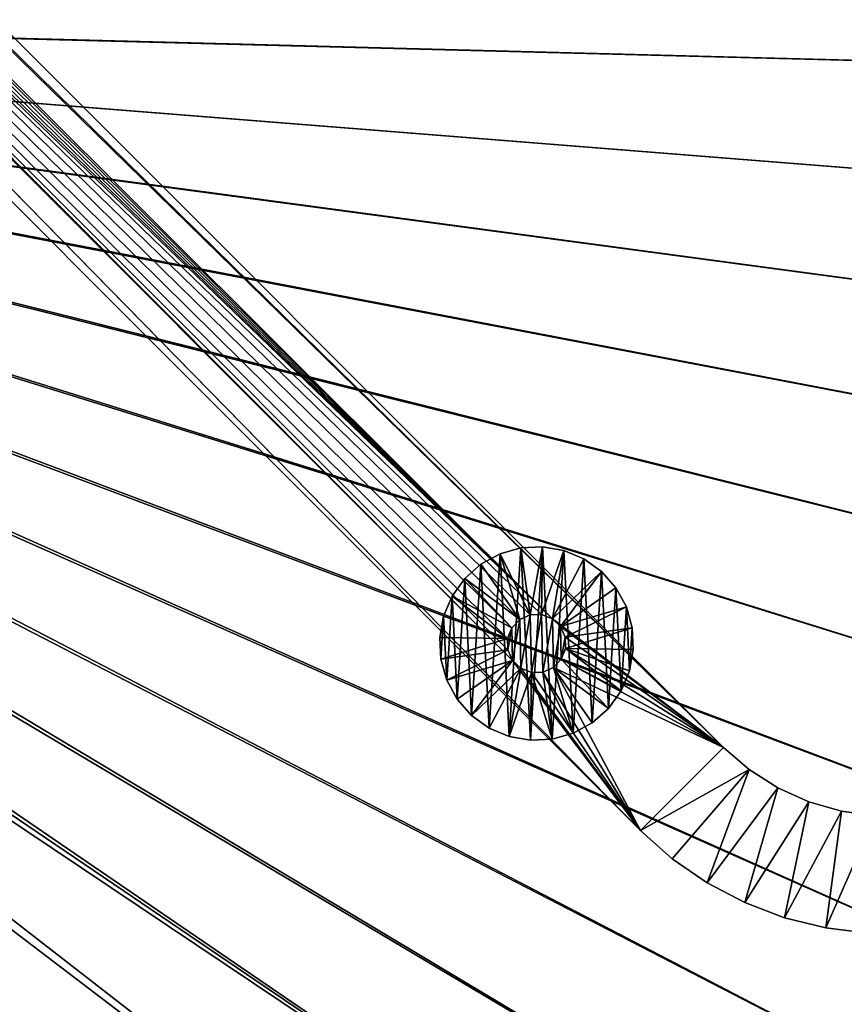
# Model space of a CAD drawing. Header units: metres. Extents: x -1 to 1402, y -1402 to 1.
# Tile 283 of 436: x 963 to 1104, y -846 to -679. Entities that reach past the tile are written whole.
import ezdxf

# ---------------------------------------------------------------- set-up
doc = ezdxf.new("R2010")
doc.units = ezdxf.units.M

msp = doc.modelspace()

# ---------------------------------------------------------------- linework, layer by layer
at = {"layer": 'None0'}
for points in [[(759.270203, -676.616821, -500.477753), (1206.427368, -688.345215, -500.477753), (1213.287231, -664.913025, -500.477753)], [(1213.295166, -664.90918, -503.477753), (1206.445801, -688.333069, -503.477753), (762.366577, -676.864197, -503.477753)], [(759.492126, -679.424744, -500.477753), (1095.871094, -904.858887, -500.477753), (759.270203, -676.616821, -500.477753)], [(1095.871094, -904.858887, -500.477753), (1109.911743, -884.878418, -500.477753), (759.270203, -676.616821, -500.477753)], [(759.270203, -676.616821, -500.477753), (1109.911743, -884.878418, -500.477753), (1123.362549, -864.492126, -500.477753)], [(1123.362549, -864.492126, -500.477753), (1136.196411, -843.712891, -500.477753), (759.270203, -676.616821, -500.477753)], [(1136.196411, -843.712891, -500.477753), (1148.385742, -822.553528, -500.477753), (759.270203, -676.616821, -500.477753)], [(759.270203, -676.616821, -500.477753), (1148.385742, -822.553528, -500.477753), (1159.903198, -801.026794, -500.477753)], [(1159.903198, -801.026794, -500.477753), (1170.721191, -779.145508, -500.477753), (759.270203, -676.616821, -500.477753)], [(1170.721191, -779.145508, -500.477753), (1180.812378, -756.922546, -500.477753), (759.270203, -676.616821, -500.477753)], [(759.270203, -676.616821, -500.477753), (1180.812378, -756.922546, -500.477753), (1190.149292, -734.370667, -500.477753)], [(1190.149292, -734.370667, -500.477753), (1198.700928, -711.504822, -500.477753), (759.270203, -676.616821, -500.477753)], [(1198.700928, -711.504822, -500.477753), (1206.427368, -688.345215, -500.477753), (759.270203, -676.616821, -500.477753)], [(1206.445801, -688.333069, -503.477753), (1198.725464, -711.488647, -503.477753), (762.366577, -676.864197, -503.477753)], [(762.366577, -676.864197, -503.477753), (1198.725464, -711.488647, -503.477753), (1190.171021, -734.35675, -503.477753)], [(1190.171021, -734.35675, -503.477753), (1180.820068, -756.91803, -503.477753), (762.366577, -676.864197, -503.477753)], [(1180.820068, -756.91803, -503.477753), (1170.709595, -779.153259, -503.477753), (762.366577, -676.864197, -503.477753)], [(762.366577, -676.864197, -503.477753), (1170.709595, -779.153259, -503.477753), (1159.877075, -801.043335, -503.477753)], [(1159.877075, -801.043335, -503.477753), (1148.355835, -822.571533, -503.477753), (762.366577, -676.864197, -503.477753)], [(1148.355835, -822.571533, -503.477753), (1136.170776, -843.727356, -503.477753), (762.366577, -676.864197, -503.477753)], [(762.366577, -676.864197, -503.477753), (1136.170776, -843.727356, -503.477753), (1123.345825, -864.500916, -503.477753)], [(1123.345825, -864.500916, -503.477753), (1109.904663, -884.882324, -503.477753), (762.366577, -676.864197, -503.477753)], [(1109.904663, -884.882324, -503.477753), (1095.871094, -904.861877, -503.477753), (762.366577, -676.864197, -503.477753)], [(762.366577, -676.864197, -503.477753), (1095.871094, -904.861877, -503.477753), (1081.265381, -924.427429, -503.477753)], [(1081.265381, -924.427429, -503.477753), (1066.102417, -943.563416, -503.477753), (762.366577, -676.864197, -503.477753)], [(1066.102417, -943.563416, -503.477753), (1050.397217, -962.255066, -503.477753), (762.366577, -676.864197, -503.477753)], [(762.366577, -676.864197, -503.477753), (1050.397217, -962.255066, -503.477753), (1034.180908, -980.506409, -503.477753)], [(1034.180908, -980.506409, -503.477753), (1017.492004, -998.330933, -503.477753), (762.366577, -676.864197, -503.477753)], [(1017.492004, -998.330933, -503.477753), (1008.949829, -1007.052979, -503.477753), (762.366577, -676.864197, -503.477753)], [(762.366577, -676.864197, -503.477753), (1008.949829, -1007.052979, -503.477753), (1000.238953, -1015.604431, -503.477753)], [(762.366577, -676.864197, -503.477753), (1000.238953, -1015.604431, -503.477753), (762.486328, -679.611877, -503.477753)], [(759.492126, -679.424744, -500.477753), (963.419434, -1047.647827, -500.477753), (972.921936, -1039.983521, -500.477753)], [(972.921936, -1039.983521, -500.477753), (982.233215, -1032.087769, -500.477753), (759.492126, -679.424744, -500.477753)], [(982.233215, -1032.087769, -500.477753), (991.340271, -1023.958374, -500.477753), (759.492126, -679.424744, -500.477753)], [(759.492126, -679.424744, -500.477753), (991.340271, -1023.958374, -500.477753), (1000.232666, -1015.595398, -500.477753)], [(1000.232666, -1015.595398, -500.477753), (1017.481689, -998.315186, -500.477753), (759.492126, -679.424744, -500.477753)], [(1017.481689, -998.315186, -500.477753), (1034.191895, -980.514099, -500.477753), (759.492126, -679.424744, -500.477753)], [(759.492126, -679.424744, -500.477753), (1034.191895, -980.514099, -500.477753), (1050.404663, -962.258301, -500.477753)], [(1050.404663, -962.258301, -500.477753), (1066.101807, -943.558655, -500.477753), (759.492126, -679.424744, -500.477753)], [(1066.101807, -943.558655, -500.477753), (1081.262573, -924.422302, -500.477753), (759.492126, -679.424744, -500.477753)], [(759.492126, -679.424744, -500.477753), (1081.262573, -924.422302, -500.477753), (1095.871094, -904.858887, -500.477753)], [(1000.238953, -1015.604431, -503.477753), (991.333008, -1023.953186, -503.477753), (762.486328, -679.611877, -503.477753)], [(762.486328, -679.611877, -503.477753), (991.333008, -1023.953186, -503.477753), (982.226318, -1032.083618, -503.477753)], [(982.226318, -1032.083618, -503.477753), (972.921387, -1039.986206, -503.477753), (762.486328, -679.611877, -503.477753)], [(972.921387, -1039.986206, -503.477753), (963.422607, -1047.654419, -503.477753), (762.486328, -679.611877, -503.477753)], [(762.486328, -679.611877, -503.477753), (963.422607, -1047.654419, -503.477753), (953.735901, -1055.083862, -503.477753)]]:
    msp.add_3dface(points, dxfattribs=at)
at = {"layer": 'None01'}
for points in [[(496.317963, -215.735947, -521.977783), (712.545654, -439.14267, -521.977783), (1083.216797, -802.634766, -521.977783)], [(1083.216797, -802.634766, -521.977783), (1083.216797, -802.634766, -541.977783), (496.317963, -215.735947, -521.977783)], [(1083.216797, -802.634766, -541.977783), (496.317963, -215.735947, -541.977783), (496.317963, -215.735947, -521.977783)], [(1083.216797, -802.634766, -541.977783), (712.545654, -439.14267, -541.977783), (496.317963, -215.735947, -541.977783)], [(1069.074707, -816.776855, -521.977783), (704.354675, -444.878021, -521.977783), (482.175842, -229.878082, -521.977783)], [(1069.074707, -816.776855, -521.977783), (482.175842, -229.878082, -521.977783), (1069.074707, -816.776855, -541.977783)], [(482.175842, -229.878082, -521.977783), (482.175842, -229.878082, -541.977783), (1069.074707, -816.776855, -541.977783)], [(482.175842, -229.878082, -541.977783), (704.354675, -444.878021, -541.977783), (1069.074707, -816.776855, -541.977783)], [(712.545654, -439.14267, -521.977783), (713.331299, -440.928223, -521.977783), (1083.216797, -802.634766, -521.977783)], [(713.331299, -440.928223, -541.977783), (712.545654, -439.14267, -541.977783), (1083.216797, -802.634766, -541.977783)], [(1083.216797, -802.634766, -521.977783), (713.331299, -440.928223, -521.977783), (1054.087769, -780.736389, -521.977783)], [(713.331299, -440.928223, -521.977783), (713.37384, -442.87854, -521.977783), (1054.087769, -780.736389, -521.977783)], [(713.37384, -442.87854, -541.977783), (713.331299, -440.928223, -541.977783), (1054.087769, -780.736389, -541.977783)], [(1054.087769, -780.736389, -541.977783), (713.331299, -440.928223, -541.977783), (1083.216797, -802.634766, -541.977783)], [(1054.087769, -780.736389, -521.977783), (713.37384, -442.87854, -521.977783), (712.666809, -444.696655, -521.977783)], [(712.666809, -444.696655, -541.977783), (713.37384, -442.87854, -541.977783), (1054.087769, -780.736389, -541.977783)], [(705.763855, -446.22699, -521.977783), (704.354675, -444.878021, -521.977783), (1069.074707, -816.776855, -521.977783)], [(704.354675, -444.878021, -541.977783), (705.763855, -446.22699, -541.977783), (1069.074707, -816.776855, -541.977783)], [(712.666809, -444.696655, -521.977783), (711.317871, -446.105804, -521.977783), (1054.087769, -780.736389, -521.977783)], [(711.317871, -446.105804, -541.977783), (712.666809, -444.696655, -541.977783), (1054.087769, -780.736389, -541.977783)], [(707.58197, -446.934021, -521.977783), (705.763855, -446.22699, -521.977783), (1047.30603, -787.820679, -521.977783)], [(1047.30603, -787.820679, -521.977783), (705.763855, -446.22699, -521.977783), (1069.074707, -816.776855, -521.977783)], [(1069.074707, -816.776855, -541.977783), (705.763855, -446.22699, -541.977783), (1047.30603, -787.820679, -541.977783)], [(705.763855, -446.22699, -541.977783), (707.58197, -446.934021, -541.977783), (1047.30603, -787.820679, -541.977783)], [(1054.087769, -780.736389, -521.977783), (709.532288, -446.891479, -521.977783), (707.58197, -446.934021, -521.977783)], [(709.532288, -446.891479, -541.977783), (1054.087769, -780.736389, -541.977783), (707.58197, -446.934021, -541.977783)], [(1046.520386, -786.035156, -521.977783), (707.58197, -446.934021, -521.977783), (1047.30603, -787.820679, -521.977783)], [(1047.184814, -782.266724, -521.977783), (1048.533813, -780.857544, -521.977783), (707.58197, -446.934021, -521.977783)], [(1048.533813, -780.857544, -521.977783), (1050.319336, -780.071899, -521.977783), (707.58197, -446.934021, -521.977783)], [(707.58197, -446.934021, -521.977783), (1050.319336, -780.071899, -521.977783), (1052.269653, -780.029358, -521.977783)], [(1052.269653, -780.029358, -521.977783), (1054.087769, -780.736389, -521.977783), (707.58197, -446.934021, -521.977783)], [(1046.520386, -786.035156, -521.977783), (1046.477783, -784.084839, -521.977783), (707.58197, -446.934021, -521.977783)], [(1046.477783, -784.084839, -521.977783), (1047.184814, -782.266724, -521.977783), (707.58197, -446.934021, -521.977783)], [(1047.30603, -787.820679, -541.977783), (707.58197, -446.934021, -541.977783), (1046.520386, -786.035156, -541.977783)], [(707.58197, -446.934021, -541.977783), (1046.477783, -784.084839, -541.977783), (1046.520386, -786.035156, -541.977783)], [(1054.087769, -780.736389, -541.977783), (1052.269653, -780.029358, -541.977783), (707.58197, -446.934021, -541.977783)], [(707.58197, -446.934021, -541.977783), (1052.269653, -780.029358, -541.977783), (1050.319336, -780.071899, -541.977783)], [(1050.319336, -780.071899, -541.977783), (1048.533813, -780.857544, -541.977783), (707.58197, -446.934021, -541.977783)], [(1048.533813, -780.857544, -541.977783), (1047.184814, -782.266724, -541.977783), (707.58197, -446.934021, -541.977783)], [(707.58197, -446.934021, -541.977783), (1047.184814, -782.266724, -541.977783), (1046.477783, -784.084839, -541.977783)], [(711.317871, -446.105804, -521.977783), (709.532288, -446.891479, -521.977783), (1054.087769, -780.736389, -521.977783)], [(709.532288, -446.891479, -541.977783), (711.317871, -446.105804, -541.977783), (1054.087769, -780.736389, -541.977783)], [(1048.739014, -768.66925, -630.000183), (1045.182373, -769.669983, -630.000183), (1048.739014, -768.66925, -595.000183)], [(1045.182373, -769.669983, -630.000183), (1045.182373, -769.669983, -595.000183), (1048.739014, -768.66925, -595.000183)], [(1048.739014, -768.66925, -630.000183), (1046.734985, -800.779358, -630.000183), (1045.182373, -769.669983, -630.000183)], [(1050.319336, -780.071899, -595), (1048.739014, -768.66925, -595.000183), (1045.182373, -769.669983, -595.000183)], [(1050.373657, -801.420959, -630.000183), (1046.734985, -800.779358, -630.000183), (1048.739014, -768.66925, -630.000183)], [(1052.429321, -768.485046, -630.000183), (1048.739014, -768.66925, -630.000183), (1052.429321, -768.485046, -595.000183)], [(1048.739014, -768.66925, -630.000183), (1048.739014, -768.66925, -595.000183), (1052.429321, -768.485046, -595.000183)], [(1052.429321, -768.485046, -630.000183), (1050.373657, -801.420959, -630.000183), (1048.739014, -768.66925, -630.000183)], [(1052.429321, -768.485046, -595.000183), (1048.739014, -768.66925, -595.000183), (1050.319336, -780.071899, -595)], [(1052.269653, -780.029358, -595), (1052.429321, -768.485046, -595.000183), (1050.319336, -780.071899, -595)], [(1054.063843, -801.236816, -630.000183), (1050.373657, -801.420959, -630.000183), (1052.429321, -768.485046, -630.000183)], [(1056.067993, -769.126648, -595.000183), (1052.429321, -768.485046, -595.000183), (1052.269653, -780.029358, -595)], [(1056.067993, -769.126648, -630.000183), (1052.429321, -768.485046, -630.000183), (1056.067993, -769.126648, -595.000183)], [(1052.429321, -768.485046, -630.000183), (1052.429321, -768.485046, -595.000183), (1056.067993, -769.126648, -595.000183)], [(1056.067993, -769.126648, -630.000183), (1054.063843, -801.236816, -630.000183), (1052.429321, -768.485046, -630.000183)], [(1045.182373, -769.669983, -630.000183), (1041.9375, -771.437012, -630.000183), (1045.182373, -769.669983, -595.000183)], [(1041.9375, -771.437012, -630.000183), (1041.9375, -771.437012, -595.000183), (1045.182373, -769.669983, -595.000183)], [(1045.182373, -769.669983, -630.000183), (1043.3302, -799.344177, -630.000183), (1041.9375, -771.437012, -630.000183)], [(1045.182373, -769.669983, -595.000183), (1041.9375, -771.437012, -595.000183), (1048.533813, -780.857544, -595)], [(1046.734985, -800.779358, -630.000183), (1043.3302, -799.344177, -630.000183), (1045.182373, -769.669983, -630.000183)], [(1050.319336, -780.071899, -595), (1045.182373, -769.669983, -595.000183), (1048.533813, -780.857544, -595)], [(1054.087769, -780.736389, -595), (1056.067993, -769.126648, -595.000183), (1052.269653, -780.029358, -595)], [(1057.620605, -800.236084, -630.000183), (1054.063843, -801.236816, -630.000183), (1056.067993, -769.126648, -630.000183)], [(1054.087769, -780.736389, -595), (1059.472656, -770.56189, -595.000183), (1056.067993, -769.126648, -595.000183)], [(1062.472656, -772.718689, -595.000183), (1059.472656, -770.56189, -595.000183), (1054.087769, -780.736389, -595)], [(1059.472656, -770.56189, -630.000183), (1056.067993, -769.126648, -630.000183), (1059.472656, -770.56189, -595.000183)], [(1056.067993, -769.126648, -630.000183), (1056.067993, -769.126648, -595.000183), (1059.472656, -770.56189, -595.000183)], [(1059.472656, -770.56189, -630.000183), (1057.620605, -800.236084, -630.000183), (1056.067993, -769.126648, -630.000183)], [(1060.865479, -798.469055, -630.000183), (1057.620605, -800.236084, -630.000183), (1059.472656, -770.56189, -630.000183)], [(1062.472656, -772.718689, -630.000183), (1059.472656, -770.56189, -630.000183), (1062.472656, -772.718689, -595.000183)], [(1059.472656, -770.56189, -630.000183), (1059.472656, -770.56189, -595.000183), (1062.472656, -772.718689, -595.000183)], [(1062.472656, -772.718689, -630.000183), (1060.865479, -798.469055, -630.000183), (1059.472656, -770.56189, -630.000183)], [(1041.9375, -771.437012, -630.000183), (1039.167114, -773.881836, -630.000183), (1041.9375, -771.437012, -595.000183)], [(1039.167114, -773.881836, -630.000183), (1039.167114, -773.881836, -595.000183), (1041.9375, -771.437012, -595.000183)], [(1041.9375, -771.437012, -630.000183), (1040.330322, -797.187378, -630.000183), (1039.167114, -773.881836, -630.000183)], [(1048.533813, -780.857544, -595), (1041.9375, -771.437012, -595.000183), (1039.167114, -773.881836, -595.000183)], [(1043.3302, -799.344177, -630.000183), (1040.330322, -797.187378, -630.000183), (1041.9375, -771.437012, -630.000183)], [(1039.167114, -773.881836, -630.000183), (1037.010254, -776.881836, -630.000183), (1039.167114, -773.881836, -595.000183)], [(1037.010254, -776.881836, -630.000183), (1037.010254, -776.881836, -595.000183), (1039.167114, -773.881836, -595.000183)], [(1039.167114, -773.881836, -630.000183), (1037.885498, -794.417053, -630.000183), (1037.010254, -776.881836, -630.000183)], [(1039.167114, -773.881836, -595.000183), (1037.010254, -776.881836, -595.000183), (1047.184814, -782.266724, -595)], [(1040.330322, -797.187378, -630.000183), (1037.885498, -794.417053, -630.000183), (1039.167114, -773.881836, -630.000183)], [(1048.533813, -780.857544, -595), (1039.167114, -773.881836, -595.000183), (1047.184814, -782.266724, -595)], [(1055.496948, -782.085327, -595), (1062.472656, -772.718689, -595.000183), (1054.087769, -780.736389, -595)], [(1064.91748, -775.489014, -595.000183), (1062.472656, -772.718689, -595.000183), (1055.496948, -782.085327, -595)], [(1063.635742, -796.024231, -630.000183), (1060.865479, -798.469055, -630.000183), (1062.472656, -772.718689, -630.000183)], [(1064.91748, -775.489014, -630.000183), (1062.472656, -772.718689, -630.000183), (1064.91748, -775.489014, -595.000183)], [(1062.472656, -772.718689, -630.000183), (1062.472656, -772.718689, -595.000183), (1064.91748, -775.489014, -595.000183)], [(1064.91748, -775.489014, -630.000183), (1063.635742, -796.024231, -630.000183), (1062.472656, -772.718689, -630.000183)], [(1066.68457, -778.733887, -595.000183), (1064.91748, -775.489014, -595.000183), (1055.496948, -782.085327, -595)], [(1065.792603, -793.024231, -630.000183), (1063.635742, -796.024231, -630.000183), (1064.91748, -775.489014, -630.000183)], [(1064.91748, -775.489014, -595.000183), (1066.68457, -778.733887, -595.000183), (1064.91748, -775.489014, -630.000183)], [(1066.68457, -778.733887, -595.000183), (1066.68457, -778.733887, -630.000183), (1064.91748, -775.489014, -630.000183)], [(1066.68457, -778.733887, -630.000183), (1065.792603, -793.024231, -630.000183), (1064.91748, -775.489014, -630.000183)], [(1037.010254, -776.881836, -630.000183), (1035.575073, -780.286499, -630.000183), (1037.010254, -776.881836, -595.000183)], [(1035.575073, -780.286499, -630.000183), (1035.575073, -780.286499, -595.000183), (1037.010254, -776.881836, -595.000183)], [(1037.010254, -776.881836, -630.000183), (1036.118408, -791.17218, -630.000183), (1035.575073, -780.286499, -630.000183)], [(1037.010254, -776.881836, -595.000183), (1035.575073, -780.286499, -595.000183), (1046.477783, -784.084839, -595)], [(1037.885498, -794.417053, -630.000183), (1036.118408, -791.17218, -630.000183), (1037.010254, -776.881836, -630.000183)], [(1047.184814, -782.266724, -595), (1037.010254, -776.881836, -595.000183), (1046.477783, -784.084839, -595)], [(1066.68457, -778.733887, -595.000183), (1055.496948, -782.085327, -595), (1056.282593, -783.870911, -595)], [(1067.685303, -782.290649, -595.000183), (1066.68457, -778.733887, -595.000183), (1056.282593, -783.870911, -595)], [(1067.227783, -789.619568, -630.000183), (1065.792603, -793.024231, -630.000183), (1066.68457, -778.733887, -630.000183)], [(1066.68457, -778.733887, -595.000183), (1067.685303, -782.290649, -595.000183), (1066.68457, -778.733887, -630.000183)], [(1067.685303, -782.290649, -595.000183), (1067.685303, -782.290649, -630.000183), (1066.68457, -778.733887, -630.000183)], [(1067.685303, -782.290649, -630.000183), (1067.227783, -789.619568, -630.000183), (1066.68457, -778.733887, -630.000183)], [(1035.575073, -780.286499, -630.000183), (1034.933472, -783.925171, -630.000183), (1035.575073, -780.286499, -595.000183)], [(1034.933472, -783.925171, -630.000183), (1034.933472, -783.925171, -595.000183), (1035.575073, -780.286499, -595.000183)], [(1035.575073, -780.286499, -630.000183), (1035.117676, -787.615417, -630.000183), (1034.933472, -783.925171, -630.000183)], [(1046.477783, -784.084839, -595), (1035.575073, -780.286499, -595.000183), (1034.933472, -783.925171, -595.000183)], [(1036.118408, -791.17218, -630.000183), (1035.117676, -787.615417, -630.000183), (1035.575073, -780.286499, -630.000183)], [(1050.319336, -780.071899, -595), (1048.533813, -780.857544, -595), (1050.319336, -780.071899, -541.977783)], [(1048.533813, -780.857544, -595), (1048.533813, -780.857544, -541.977783), (1050.319336, -780.071899, -541.977783)], [(1050.319336, -780.071899, -521.977783), (1048.533813, -780.857544, -521.977783), (1050.319336, -780.071899, -510)], [(1048.533813, -780.857544, -521.977783), (1048.533813, -780.857544, -510), (1050.319336, -780.071899, -510)], [(1050.319336, -780.071899, -510), (1048.533813, -780.857544, -510), (1048.71521, -789.169678, -510)], [(1050.533325, -789.876709, -510), (1050.319336, -780.071899, -510), (1048.71521, -789.169678, -510)], [(1052.269653, -780.029358, -595), (1050.319336, -780.071899, -595), (1052.269653, -780.029358, -541.977783)], [(1050.319336, -780.071899, -595), (1050.319336, -780.071899, -541.977783), (1052.269653, -780.029358, -541.977783)], [(1052.269653, -780.029358, -521.977783), (1050.319336, -780.071899, -521.977783), (1052.269653, -780.029358, -510)], [(1050.319336, -780.071899, -521.977783), (1050.319336, -780.071899, -510), (1052.269653, -780.029358, -510)], [(1052.269653, -780.029358, -510), (1050.319336, -780.071899, -510), (1050.533325, -789.876709, -510)], [(1052.483643, -789.834167, -510), (1052.269653, -780.029358, -510), (1050.533325, -789.876709, -510)], [(1054.087769, -780.736389, -595), (1052.269653, -780.029358, -595), (1054.087769, -780.736389, -541.977783)], [(1052.269653, -780.029358, -595), (1052.269653, -780.029358, -541.977783), (1054.087769, -780.736389, -541.977783)], [(1054.087769, -780.736389, -521.977783), (1052.269653, -780.029358, -521.977783), (1054.087769, -780.736389, -510)], [(1052.269653, -780.029358, -521.977783), (1052.269653, -780.029358, -510), (1054.087769, -780.736389, -510)], [(1054.087769, -780.736389, -510), (1052.269653, -780.029358, -510), (1052.483643, -789.834167, -510)], [(1054.269165, -789.048523, -510), (1054.087769, -780.736389, -510), (1052.483643, -789.834167, -510)], [(1054.087769, -780.736389, -521.977783), (1055.496948, -782.085327, -521.977783), (1083.216797, -802.634766, -521.977783)], [(1055.496948, -782.085327, -595), (1054.087769, -780.736389, -595), (1055.496948, -782.085327, -541.977783)], [(1054.087769, -780.736389, -595), (1054.087769, -780.736389, -541.977783), (1055.496948, -782.085327, -541.977783)], [(1055.496948, -782.085327, -521.977783), (1054.087769, -780.736389, -521.977783), (1055.496948, -782.085327, -510)], [(1054.087769, -780.736389, -521.977783), (1054.087769, -780.736389, -510), (1055.496948, -782.085327, -510)], [(1055.496948, -782.085327, -510), (1054.087769, -780.736389, -510), (1054.269165, -789.048523, -510)], [(1055.496948, -782.085327, -541.977783), (1054.087769, -780.736389, -541.977783), (1083.216797, -802.634766, -541.977783)], [(1046.477783, -784.084839, -541.977783), (1047.184814, -782.266724, -541.977783), (1046.477783, -784.084839, -595)], [(1047.184814, -782.266724, -541.977783), (1047.184814, -782.266724, -595), (1046.477783, -784.084839, -595)], [(1046.477783, -784.084839, -510), (1047.184814, -782.266724, -510), (1046.477783, -784.084839, -521.977783)], [(1047.184814, -782.266724, -510), (1047.184814, -782.266724, -521.977783), (1046.477783, -784.084839, -521.977783)], [(1047.184814, -782.266724, -510), (1046.477783, -784.084839, -510), (1046.520386, -786.035156, -510)], [(1047.30603, -787.820679, -510), (1047.184814, -782.266724, -510), (1046.520386, -786.035156, -510)], [(1047.184814, -782.266724, -541.977783), (1048.533813, -780.857544, -541.977783), (1047.184814, -782.266724, -595)], [(1048.533813, -780.857544, -541.977783), (1048.533813, -780.857544, -595), (1047.184814, -782.266724, -595)], [(1047.184814, -782.266724, -510), (1048.533813, -780.857544, -510), (1047.184814, -782.266724, -521.977783)], [(1048.533813, -780.857544, -510), (1048.533813, -780.857544, -521.977783), (1047.184814, -782.266724, -521.977783)], [(1048.533813, -780.857544, -510), (1047.184814, -782.266724, -510), (1047.30603, -787.820679, -510)], [(1048.71521, -789.169678, -510), (1048.533813, -780.857544, -510), (1047.30603, -787.820679, -510)], [(1055.618164, -787.639343, -510), (1055.496948, -782.085327, -510), (1054.269165, -789.048523, -510)], [(1055.496948, -782.085327, -521.977783), (1056.282593, -783.870911, -521.977783), (1083.216797, -802.634766, -521.977783)], [(1056.282593, -783.870911, -595), (1055.496948, -782.085327, -595), (1056.282593, -783.870911, -541.977783)], [(1055.496948, -782.085327, -595), (1055.496948, -782.085327, -541.977783), (1056.282593, -783.870911, -541.977783)], [(1056.282593, -783.870911, -521.977783), (1055.496948, -782.085327, -521.977783), (1056.282593, -783.870911, -510)], [(1055.496948, -782.085327, -521.977783), (1055.496948, -782.085327, -510), (1056.282593, -783.870911, -510)], [(1056.282593, -783.870911, -510), (1055.496948, -782.085327, -510), (1055.618164, -787.639343, -510)], [(1083.216797, -802.634766, -541.977783), (1056.282593, -783.870911, -541.977783), (1055.496948, -782.085327, -541.977783)], [(1067.685303, -782.290649, -595.000183), (1056.282593, -783.870911, -595), (1056.325195, -785.821228, -595)], [(1067.869385, -785.980835, -595.000183), (1067.685303, -782.290649, -595.000183), (1056.325195, -785.821228, -595)], [(1067.685303, -782.290649, -630.000183), (1067.869385, -785.980835, -630.000183), (1067.227783, -789.619568, -630.000183)], [(1067.685303, -782.290649, -595.000183), (1067.869385, -785.980835, -595.000183), (1067.685303, -782.290649, -630.000183)], [(1067.869385, -785.980835, -595.000183), (1067.869385, -785.980835, -630.000183), (1067.685303, -782.290649, -630.000183)], [(1034.933472, -783.925171, -630.000183), (1035.117676, -787.615417, -630.000183), (1034.933472, -783.925171, -595.000183)], [(1035.117676, -787.615417, -630.000183), (1035.117676, -787.615417, -595.000183), (1034.933472, -783.925171, -595.000183)], [(1034.933472, -783.925171, -595.000183), (1035.117676, -787.615417, -595.000183), (1046.477783, -784.084839, -595)], [(1035.117676, -787.615417, -595.000183), (1046.520386, -786.035156, -595), (1046.477783, -784.084839, -595)], [(1046.520386, -786.035156, -541.977783), (1046.477783, -784.084839, -541.977783), (1046.520386, -786.035156, -595)], [(1046.477783, -784.084839, -541.977783), (1046.477783, -784.084839, -595), (1046.520386, -786.035156, -595)], [(1046.520386, -786.035156, -510), (1046.477783, -784.084839, -510), (1046.520386, -786.035156, -521.977783)], [(1046.477783, -784.084839, -510), (1046.477783, -784.084839, -521.977783), (1046.520386, -786.035156, -521.977783)], [(1056.325195, -785.821228, -510), (1056.282593, -783.870911, -510), (1055.618164, -787.639343, -510)], [(1083.216797, -802.634766, -521.977783), (1056.282593, -783.870911, -521.977783), (1056.325195, -785.821228, -521.977783)], [(1056.325195, -785.821228, -595), (1056.282593, -783.870911, -595), (1056.325195, -785.821228, -541.977783)], [(1056.282593, -783.870911, -595), (1056.282593, -783.870911, -541.977783), (1056.325195, -785.821228, -541.977783)], [(1056.325195, -785.821228, -521.977783), (1056.282593, -783.870911, -521.977783), (1056.325195, -785.821228, -510)], [(1056.282593, -783.870911, -521.977783), (1056.282593, -783.870911, -510), (1056.325195, -785.821228, -510)], [(1056.325195, -785.821228, -541.977783), (1056.282593, -783.870911, -541.977783), (1083.216797, -802.634766, -541.977783)], [(1035.117676, -787.615417, -595.000183), (1036.118408, -791.17218, -595.000183), (1046.520386, -786.035156, -595)], [(1036.118408, -791.17218, -595.000183), (1047.30603, -787.820679, -595), (1046.520386, -786.035156, -595)], [(1047.30603, -787.820679, -541.977783), (1046.520386, -786.035156, -541.977783), (1047.30603, -787.820679, -595)], [(1046.520386, -786.035156, -541.977783), (1046.520386, -786.035156, -595), (1047.30603, -787.820679, -595)], [(1047.30603, -787.820679, -510), (1046.520386, -786.035156, -510), (1047.30603, -787.820679, -521.977783)], [(1046.520386, -786.035156, -510), (1046.520386, -786.035156, -521.977783), (1047.30603, -787.820679, -521.977783)], [(1056.325195, -785.821228, -521.977783), (1055.618164, -787.639343, -521.977783), (1083.216797, -802.634766, -521.977783)], [(1055.618164, -787.639343, -595), (1056.325195, -785.821228, -595), (1055.618164, -787.639343, -541.977783)], [(1056.325195, -785.821228, -595), (1056.325195, -785.821228, -541.977783), (1055.618164, -787.639343, -541.977783)], [(1055.618164, -787.639343, -595), (1065.792603, -793.024231, -595.000183), (1056.325195, -785.821228, -595)], [(1055.618164, -787.639343, -521.977783), (1056.325195, -785.821228, -521.977783), (1055.618164, -787.639343, -510)], [(1056.325195, -785.821228, -521.977783), (1056.325195, -785.821228, -510), (1055.618164, -787.639343, -510)], [(1055.618164, -787.639343, -541.977783), (1056.325195, -785.821228, -541.977783), (1083.216797, -802.634766, -541.977783)], [(1065.792603, -793.024231, -595.000183), (1067.227783, -789.619568, -595.000183), (1056.325195, -785.821228, -595)], [(1056.325195, -785.821228, -595), (1067.227783, -789.619568, -595.000183), (1067.869385, -785.980835, -595.000183)], [(1067.869385, -785.980835, -595.000183), (1067.227783, -789.619568, -595.000183), (1067.869385, -785.980835, -630.000183)], [(1067.227783, -789.619568, -595.000183), (1067.227783, -789.619568, -630.000183), (1067.869385, -785.980835, -630.000183)], [(1035.117676, -787.615417, -630.000183), (1036.118408, -791.17218, -630.000183), (1035.117676, -787.615417, -595.000183)], [(1036.118408, -791.17218, -630.000183), (1036.118408, -791.17218, -595.000183), (1035.117676, -787.615417, -595.000183)], [(1036.118408, -791.17218, -595.000183), (1037.885498, -794.417053, -595.000183), (1047.30603, -787.820679, -595)], [(1037.885498, -794.417053, -595.000183), (1040.330322, -797.187378, -595.000183), (1047.30603, -787.820679, -595)], [(1047.30603, -787.820679, -595), (1040.330322, -797.187378, -595.000183), (1048.71521, -789.169678, -595)], [(1048.71521, -789.169678, -521.977783), (1047.30603, -787.820679, -521.977783), (1069.074707, -816.776855, -521.977783)], [(1048.71521, -789.169678, -541.977783), (1047.30603, -787.820679, -541.977783), (1048.71521, -789.169678, -595)], [(1047.30603, -787.820679, -541.977783), (1047.30603, -787.820679, -595), (1048.71521, -789.169678, -595)], [(1048.71521, -789.169678, -510), (1047.30603, -787.820679, -510), (1048.71521, -789.169678, -521.977783)], [(1047.30603, -787.820679, -510), (1047.30603, -787.820679, -521.977783), (1048.71521, -789.169678, -521.977783)], [(1047.30603, -787.820679, -541.977783), (1048.71521, -789.169678, -541.977783), (1069.074707, -816.776855, -541.977783)], [(1054.269165, -789.048523, -521.977783), (1052.483643, -789.834167, -521.977783), (1069.074707, -816.776855, -521.977783)], [(1054.269165, -789.048523, -541.977783), (1052.483643, -789.834167, -541.977783), (1054.269165, -789.048523, -595)], [(1052.483643, -789.834167, -541.977783), (1052.483643, -789.834167, -595), (1054.269165, -789.048523, -595)], [(1052.483643, -789.834167, -595), (1057.620605, -800.236084, -595.000183), (1054.269165, -789.048523, -595)], [(1054.269165, -789.048523, -510), (1052.483643, -789.834167, -510), (1054.269165, -789.048523, -521.977783)], [(1052.483643, -789.834167, -510), (1052.483643, -789.834167, -521.977783), (1054.269165, -789.048523, -521.977783)], [(1052.483643, -789.834167, -541.977783), (1054.269165, -789.048523, -541.977783), (1069.074707, -816.776855, -541.977783)], [(1083.216797, -802.634766, -521.977783), (1055.618164, -787.639343, -521.977783), (1054.269165, -789.048523, -521.977783)], [(1054.269165, -789.048523, -595), (1055.618164, -787.639343, -595), (1054.269165, -789.048523, -541.977783)], [(1055.618164, -787.639343, -595), (1055.618164, -787.639343, -541.977783), (1054.269165, -789.048523, -541.977783)], [(1054.269165, -789.048523, -595), (1063.635742, -796.024231, -595.000183), (1055.618164, -787.639343, -595)], [(1054.269165, -789.048523, -521.977783), (1055.618164, -787.639343, -521.977783), (1054.269165, -789.048523, -510)], [(1055.618164, -787.639343, -521.977783), (1055.618164, -787.639343, -510), (1054.269165, -789.048523, -510)], [(1083.216797, -802.634766, -541.977783), (1054.269165, -789.048523, -541.977783), (1055.618164, -787.639343, -541.977783)], [(1069.074707, -816.776855, -521.977783), (1083.216797, -802.634766, -521.977783), (1054.269165, -789.048523, -521.977783)], [(1057.620605, -800.236084, -595.000183), (1060.865479, -798.469055, -595.000183), (1054.269165, -789.048523, -595)], [(1054.269165, -789.048523, -595), (1060.865479, -798.469055, -595.000183), (1063.635742, -796.024231, -595.000183)], [(1069.074707, -816.776855, -541.977783), (1054.269165, -789.048523, -541.977783), (1083.216797, -802.634766, -541.977783)], [(1063.635742, -796.024231, -595.000183), (1065.792603, -793.024231, -595.000183), (1055.618164, -787.639343, -595)], [(1040.330322, -797.187378, -595.000183), (1043.3302, -799.344177, -595.000183), (1048.71521, -789.169678, -595)], [(1048.71521, -789.169678, -595), (1043.3302, -799.344177, -595.000183), (1046.734985, -800.779358, -595.000183)], [(1048.71521, -789.169678, -595), (1046.734985, -800.779358, -595.000183), (1050.533325, -789.876709, -595)], [(1046.734985, -800.779358, -595.000183), (1050.373657, -801.420959, -595.000183), (1050.533325, -789.876709, -595)], [(1069.074707, -816.776855, -521.977783), (1050.533325, -789.876709, -521.977783), (1048.71521, -789.169678, -521.977783)], [(1050.533325, -789.876709, -541.977783), (1048.71521, -789.169678, -541.977783), (1050.533325, -789.876709, -595)], [(1048.71521, -789.169678, -541.977783), (1048.71521, -789.169678, -595), (1050.533325, -789.876709, -595)], [(1050.533325, -789.876709, -510), (1048.71521, -789.169678, -510), (1050.533325, -789.876709, -521.977783)], [(1048.71521, -789.169678, -510), (1048.71521, -789.169678, -521.977783), (1050.533325, -789.876709, -521.977783)], [(1048.71521, -789.169678, -541.977783), (1050.533325, -789.876709, -541.977783), (1069.074707, -816.776855, -541.977783)], [(1050.533325, -789.876709, -595), (1050.373657, -801.420959, -595.000183), (1054.063843, -801.236816, -595.000183)], [(1052.483643, -789.834167, -521.977783), (1050.533325, -789.876709, -521.977783), (1069.074707, -816.776855, -521.977783)], [(1052.483643, -789.834167, -541.977783), (1050.533325, -789.876709, -541.977783), (1052.483643, -789.834167, -595)], [(1050.533325, -789.876709, -541.977783), (1050.533325, -789.876709, -595), (1052.483643, -789.834167, -595)], [(1050.533325, -789.876709, -595), (1054.063843, -801.236816, -595.000183), (1052.483643, -789.834167, -595)], [(1052.483643, -789.834167, -510), (1050.533325, -789.876709, -510), (1052.483643, -789.834167, -521.977783)], [(1050.533325, -789.876709, -510), (1050.533325, -789.876709, -521.977783), (1052.483643, -789.834167, -521.977783)], [(1069.074707, -816.776855, -541.977783), (1050.533325, -789.876709, -541.977783), (1052.483643, -789.834167, -541.977783)], [(1054.063843, -801.236816, -595.000183), (1057.620605, -800.236084, -595.000183), (1052.483643, -789.834167, -595)], [(1067.227783, -789.619568, -595.000183), (1065.792603, -793.024231, -595.000183), (1067.227783, -789.619568, -630.000183)], [(1065.792603, -793.024231, -595.000183), (1065.792603, -793.024231, -630.000183), (1067.227783, -789.619568, -630.000183)], [(1036.118408, -791.17218, -630.000183), (1037.885498, -794.417053, -630.000183), (1036.118408, -791.17218, -595.000183)], [(1037.885498, -794.417053, -630.000183), (1037.885498, -794.417053, -595.000183), (1036.118408, -791.17218, -595.000183)], [(1065.792603, -793.024231, -595.000183), (1063.635742, -796.024231, -595.000183), (1065.792603, -793.024231, -630.000183)], [(1063.635742, -796.024231, -595.000183), (1063.635742, -796.024231, -630.000183), (1065.792603, -793.024231, -630.000183)], [(1040.330322, -797.187378, -595.000183), (1037.885498, -794.417053, -595.000183), (1040.330322, -797.187378, -630.000183)], [(1037.885498, -794.417053, -595.000183), (1037.885498, -794.417053, -630.000183), (1040.330322, -797.187378, -630.000183)], [(1043.3302, -799.344177, -595.000183), (1040.330322, -797.187378, -595.000183), (1043.3302, -799.344177, -630.000183)], [(1040.330322, -797.187378, -595.000183), (1040.330322, -797.187378, -630.000183), (1043.3302, -799.344177, -630.000183)], [(1063.635742, -796.024231, -595.000183), (1060.865479, -798.469055, -595.000183), (1063.635742, -796.024231, -630.000183)], [(1060.865479, -798.469055, -595.000183), (1060.865479, -798.469055, -630.000183), (1063.635742, -796.024231, -630.000183)], [(1060.865479, -798.469055, -595.000183), (1057.620605, -800.236084, -595.000183), (1060.865479, -798.469055, -630.000183)], [(1057.620605, -800.236084, -595.000183), (1057.620605, -800.236084, -630.000183), (1060.865479, -798.469055, -630.000183)], [(1046.734985, -800.779358, -595.000183), (1043.3302, -799.344177, -595.000183), (1046.734985, -800.779358, -630.000183)], [(1043.3302, -799.344177, -595.000183), (1043.3302, -799.344177, -630.000183), (1046.734985, -800.779358, -630.000183)], [(1050.373657, -801.420959, -595.000183), (1046.734985, -800.779358, -595.000183), (1050.373657, -801.420959, -630.000183)], [(1046.734985, -800.779358, -595.000183), (1046.734985, -800.779358, -630.000183), (1050.373657, -801.420959, -630.000183)], [(1057.620605, -800.236084, -595.000183), (1054.063843, -801.236816, -595.000183), (1057.620605, -800.236084, -630.000183)], [(1054.063843, -801.236816, -595.000183), (1054.063843, -801.236816, -630.000183), (1057.620605, -800.236084, -630.000183)], [(1054.063843, -801.236816, -595.000183), (1050.373657, -801.420959, -595.000183), (1054.063843, -801.236816, -630.000183)], [(1050.373657, -801.420959, -595.000183), (1050.373657, -801.420959, -630.000183), (1054.063843, -801.236816, -630.000183)], [(1087.592651, -806.418945, -521.977783), (1083.216797, -802.634766, -521.977783), (1069.074707, -816.776855, -521.977783)], [(1087.592651, -806.418945, -541.977783), (1069.074707, -816.776855, -541.977783), (1083.216797, -802.634766, -541.977783)], [(1083.216797, -802.634766, -521.977783), (1087.592651, -806.418945, -521.977783), (1083.216797, -802.634766, -541.977783)], [(1087.592651, -806.418945, -521.977783), (1087.592651, -806.418945, -541.977783), (1083.216797, -802.634766, -541.977783)], [(1074.488525, -821.574097, -521.977783), (1087.592651, -806.418945, -521.977783), (1069.074707, -816.776855, -521.977783)], [(1087.592651, -806.418945, -541.977783), (1074.488525, -821.574097, -541.977783), (1069.074707, -816.776855, -541.977783)], [(1074.488525, -821.574097, -521.977783), (1080.440308, -825.684937, -521.977783), (1087.592651, -806.418945, -521.977783)], [(1080.440308, -825.684937, -541.977783), (1074.488525, -821.574097, -541.977783), (1087.592651, -806.418945, -541.977783)], [(1080.440308, -825.684937, -521.977783), (1092.468628, -809.53241, -521.977783), (1087.592651, -806.418945, -521.977783)], [(1092.468628, -809.53241, -541.977783), (1080.440308, -825.684937, -541.977783), (1087.592651, -806.418945, -541.977783)], [(1087.592651, -806.418945, -521.977783), (1092.468628, -809.53241, -521.977783), (1087.592651, -806.418945, -541.977783)], [(1092.468628, -809.53241, -521.977783), (1092.468628, -809.53241, -541.977783), (1087.592651, -806.418945, -541.977783)], [(1080.440308, -825.684937, -521.977783), (1086.843506, -829.049683, -521.977783), (1092.468628, -809.53241, -521.977783)], [(1086.843506, -829.049683, -541.977783), (1080.440308, -825.684937, -541.977783), (1092.468628, -809.53241, -541.977783)], [(1086.843506, -829.049683, -521.977783), (1097.742798, -811.909912, -521.977783), (1092.468628, -809.53241, -521.977783)], [(1097.742798, -811.909912, -541.977783), (1086.843506, -829.049683, -541.977783), (1092.468628, -809.53241, -541.977783)], [(1092.468628, -809.53241, -521.977783), (1097.742798, -811.909912, -521.977783), (1092.468628, -809.53241, -541.977783)], [(1097.742798, -811.909912, -521.977783), (1097.742798, -811.909912, -541.977783), (1092.468628, -809.53241, -541.977783)], [(1086.843506, -829.049683, -521.977783), (1093.605103, -831.619446, -521.977783), (1097.742798, -811.909912, -521.977783)], [(1093.605103, -831.619446, -541.977783), (1086.843506, -829.049683, -541.977783), (1097.742798, -811.909912, -541.977783)], [(1093.605103, -831.619446, -521.977783), (1103.304688, -813.501709, -521.977783), (1097.742798, -811.909912, -521.977783)], [(1103.304688, -813.501709, -541.977783), (1093.605103, -831.619446, -541.977783), (1097.742798, -811.909912, -541.977783)], [(1097.742798, -811.909912, -521.977783), (1103.304688, -813.501709, -521.977783), (1097.742798, -811.909912, -541.977783)], [(1103.304688, -813.501709, -521.977783), (1103.304688, -813.501709, -541.977783), (1097.742798, -811.909912, -541.977783)], [(1093.605103, -831.619446, -521.977783), (1100.626709, -833.356812, -521.977783), (1103.304688, -813.501709, -521.977783)], [(1100.626709, -833.356812, -541.977783), (1093.605103, -831.619446, -541.977783), (1103.304688, -813.501709, -541.977783)], [(1100.626709, -833.356812, -521.977783), (1109.037964, -814.274597, -521.977783), (1103.304688, -813.501709, -521.977783)], [(1109.037964, -814.274597, -541.977783), (1100.626709, -833.356812, -541.977783), (1103.304688, -813.501709, -541.977783)], [(1103.304688, -813.501709, -521.977783), (1109.037964, -814.274597, -521.977783), (1103.304688, -813.501709, -541.977783)], [(1109.037964, -814.274597, -521.977783), (1109.037964, -814.274597, -541.977783), (1103.304688, -813.501709, -541.977783)], [(1100.626709, -833.356812, -521.977783), (1107.806519, -834.236633, -521.977783), (1109.037964, -814.274597, -521.977783)], [(1107.806519, -834.236633, -541.977783), (1100.626709, -833.356812, -541.977783), (1109.037964, -814.274597, -541.977783)], [(1074.488525, -821.574097, -521.977783), (1069.074707, -816.776855, -521.977783), (1074.488525, -821.574097, -541.977783)], [(1069.074707, -816.776855, -521.977783), (1069.074707, -816.776855, -541.977783), (1074.488525, -821.574097, -541.977783)], [(1080.440308, -825.684937, -521.977783), (1074.488525, -821.574097, -521.977783), (1080.440308, -825.684937, -541.977783)], [(1074.488525, -821.574097, -521.977783), (1074.488525, -821.574097, -541.977783), (1080.440308, -825.684937, -541.977783)], [(1086.843506, -829.049683, -521.977783), (1080.440308, -825.684937, -521.977783), (1086.843506, -829.049683, -541.977783)], [(1080.440308, -825.684937, -521.977783), (1080.440308, -825.684937, -541.977783), (1086.843506, -829.049683, -541.977783)], [(1093.605103, -831.619446, -521.977783), (1086.843506, -829.049683, -521.977783), (1093.605103, -831.619446, -541.977783)], [(1086.843506, -829.049683, -521.977783), (1086.843506, -829.049683, -541.977783), (1093.605103, -831.619446, -541.977783)], [(1100.626709, -833.356812, -521.977783), (1093.605103, -831.619446, -521.977783), (1100.626709, -833.356812, -541.977783)], [(1093.605103, -831.619446, -521.977783), (1093.605103, -831.619446, -541.977783), (1100.626709, -833.356812, -541.977783)], [(1107.806519, -834.236633, -521.977783), (1100.626709, -833.356812, -521.977783), (1107.806519, -834.236633, -541.977783)], [(1100.626709, -833.356812, -521.977783), (1100.626709, -833.356812, -541.977783), (1107.806519, -834.236633, -541.977783)]]:
    msp.add_3dface(points, dxfattribs=at)

doc.saveas('drawing.dxf')
